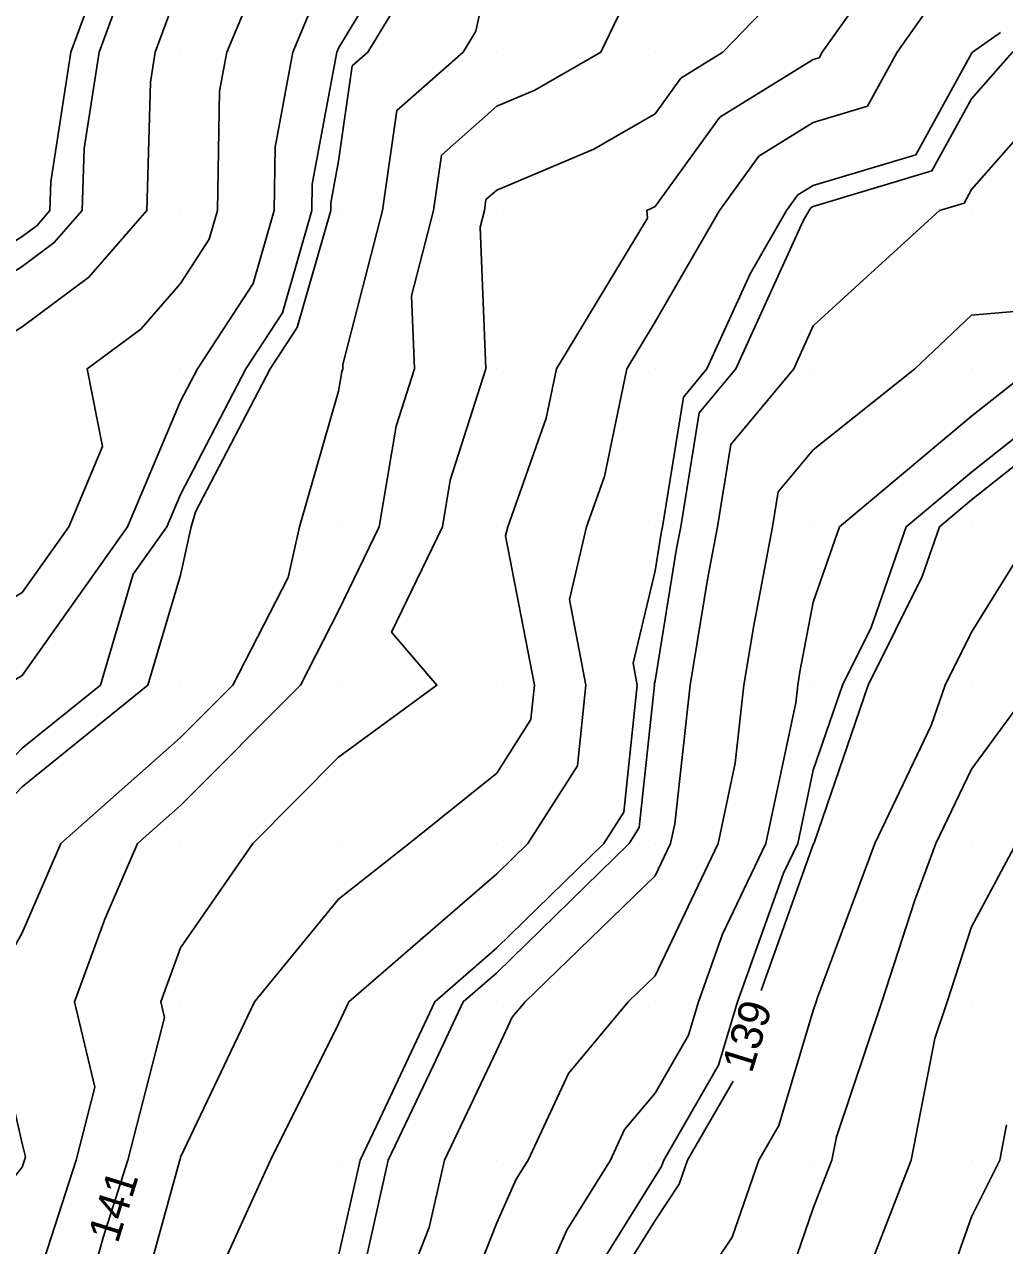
# Model space of a CAD drawing. Extents: x 2354170 to 2357230, y 866100 to 868290.
# Drawn here: x 2355430.1 to 2355492.1, y 867094.6 to 867171.8 of the extents above; entities that cross this region are included whole.
import ezdxf

# ---------------------------------------------------------------- set-up
doc = ezdxf.new("R2010")
doc.units = 0
for name, color, linetype in [('Default', 7, 'Continuous'), ('DTM Contours Major', 7, 'Continuous'), ('DTM Contours Minor', 7, 'Continuous'), ('Exist DTM QL2 LIDAR Elevation Point', 7, 'Continuous')]:
    doc.layers.add(name, color=color, linetype=linetype)

msp = doc.modelspace()

# ---------------------------------------------------------------- linework, layer by layer
at = {"layer": 'Default'}
for points in [[(2355529.789, 867186.246), (2355528.169, 867186.023), (2355525.605, 867182.396), (2355524.994, 867174.996), (2355521.249, 867170.013), (2355520.726, 867160.761), (2355520.443, 867160.012), (2355519.977, 867159.574), (2355516.433, 867156.468), (2355509.977, 867152.543), (2355502.638, 867150.012), (2355499.977, 867149.665), (2355498.175, 867148.21), (2355489.977, 867141.718), (2355487.944, 867140.012), (2355486.859, 867136.894), (2355483.435, 867130.012), (2355480.028, 867120.063), (2355480.004, 867120.012), (2355479.977, 867119.94), (2355476.69, 867110.731)], [(2355457.136, 867181.548), (2355455.963, 867180.013), (2355454.894, 867175.096), (2355451.823, 867170.013), (2355450.84, 867169.149), (2355449.977, 867163.132), (2355449.487, 867160.502), (2355449.479, 867160.012), (2355447.362, 867152.627), (2355445.652, 867150.012), (2355440.935, 867140.971), (2355440.659, 867140.012), (2355439.976, 867136.972), (2355437.92, 867130.012), (2355429.976, 867123.603), (2355426.544, 867120.012), (2355422.992, 867113.027), (2355421.305, 867110.012), (2355423.993, 867104.028), (2355424.921, 867100.012), (2355420.301, 867094.723)], [(2355436.557, 867099.685), (2355436.662, 867100.012), (2355438.972, 867109.008), (2355438.733, 867110.012), (2355439.976, 867113.422), (2355444.549, 867120.012), (2355449.977, 867125.478), (2355456.187, 867130.012), (2355453.328, 867133.363), (2355456.531, 867140.012), (2355457.027, 867142.962), (2355459.286, 867150.012), (2355458.918, 867158.954), (2355459.191, 867160.012), (2355459.29, 867160.699), (2355459.977, 867161.303), (2355466.099, 867163.89), (2355469.977, 867166.125), (2355471.61, 867168.38), (2355474.267, 867170.013), (2355479.977, 867175.928), (2355481.669, 867178.32), (2355481.877, 867178.518)], [(2355459.977, 867177.456), (2355458.647, 867171.342), (2355457.844, 867170.013), (2355453.657, 867166.332), (2355452.75, 867160.012), (2355450.237, 867150.273), (2355450.248, 867150.012), (2355450.182, 867149.807), (2355449.977, 867148.585), (2355447.507, 867140.012), (2355446.793, 867136.828), (2355443.279, 867130.012), (2355439.976, 867126.7), (2355432.427, 867120.012), (2355429.976, 867114.374), (2355427.536, 867110.012), (2355428.293, 867108.328), (2355429.976, 867101.045), (2355430.175, 867100.21), (2355430.124, 867100.012), (2355429.976, 867099.555), (2355422.293, 867090.012)], [(2355449.977, 867176.923), (2355447.08, 867170.013), (2355445.965, 867164.024), (2355445.9, 867160.012), (2355444.58, 867155.409), (2355441.051, 867150.012), (2355439.976, 867147.953), (2355436.633, 867140.012), (2355429.976, 867130.633), (2355428.953, 867130.012), (2355419.976, 867120.511), (2355419.746, 867120.012), (2355419.711, 867119.747), (2355417.161, 867110.012), (2355419.658, 867100.33), (2355419.663, 867100.012), (2355416.693, 867096.729), (2355410.705, 867090.012)], [(2355434.851, 867174.888), (2355433.057, 867170.013), (2355431.783, 867161.819), (2355431.733, 867160.012), (2355430.915, 867159.073), (2355429.976, 867158.376), (2355424.847, 867155.142), (2355421.354, 867150.012), (2355421.6, 867148.388), (2355419.976, 867143.837), (2355419.515, 867140.474), (2355419.57, 867140.012), (2355418.613, 867138.649), (2355413.169, 867130.012), (2355409.976, 867124.265), (2355408.325, 867121.663), (2355407.323, 867120.012), (2355407.297, 867117.333), (2355406.495, 867110.012), (2355404.452, 867104.487), (2355404.521, 867100.012), (2355403.356, 867096.247)], [(2355445.013, 867175.049), (2355442.901, 867170.013), (2355442.442, 867167.547), (2355442.32, 867160.012), (2355441.798, 867158.191), (2355439.976, 867155.405), (2355437.466, 867152.523), (2355434.088, 867150.012), (2355435.059, 867145.095), (2355432.919, 867140.012), (2355429.976, 867135.866), (2355420.328, 867130.012), (2355419.976, 867129.64), (2355415.535, 867120.012), (2355414.863, 867114.898), (2355413.583, 867110.012), (2355414.836, 867105.152), (2355414.903, 867100.012), (2355409.976, 867094.564)], [(2355437.171, 867090.012), (2355439.91, 867099.945), (2355439.931, 867100.012), (2355439.976, 867100.187), (2355444.65, 867110.012), (2355449.977, 867116.499), (2355454.443, 867120.012), (2355459.977, 867124.466), (2355462.132, 867127.857), (2355462.362, 867130.012), (2355460.533, 867139.456), (2355460.665, 867140.012), (2355463.098, 867146.891), (2355463.74, 867150.012), (2355469.5, 867159.536), (2355469.446, 867160.012), (2355469.819, 867160.17), (2355469.977, 867160.261), (2355474.073, 867165.917), (2355479.977, 867169.544), (2355480.337, 867169.653), (2355480.536, 867170.013), (2355484.447, 867175.543)], [(2355404.001, 867090.012), (2355409.976, 867099.826), (2355410.144, 867100.012), (2355410.014, 867109.974), (2355410.004, 867110.012), (2355410.014, 867110.05), (2355411.324, 867120.012), (2355412.478, 867122.514), (2355416.643, 867130.012), (2355419.976, 867135.3), (2355428.021, 867140.012), (2355428.535, 867141.453), (2355427.24, 867150.012), (2355428.349, 867151.64), (2355429.976, 867152.666), (2355434.191, 867155.798), (2355437.862, 867160.012), (2355438.086, 867168.122), (2355438.38, 867170.013), (2355439.976, 867174.35)], [(2355487.225, 867172.765), (2355485.278, 867170.013), (2355483.394, 867166.596), (2355479.977, 867165.568), (2355476.536, 867163.454), (2355474.044, 867160.012), (2355469.977, 867152.981), (2355468.181, 867150.012), (2355466.781, 867143.208), (2355465.652, 867140.012), (2355464.558, 867135.431), (2355465.607, 867130.012), (2355465.065, 867124.924), (2355461.943, 867120.012), (2355459.977, 867118.092), (2355450.629, 867110.012), (2355449.977, 867108.622), (2355445.671, 867100.012), (2355442.07, 867092.105)], [(2355467.666, 867172.323), (2355466.548, 867170.013), (2355462.379, 867167.61), (2355459.977, 867166.595), (2355456.473, 867163.516), (2355455.97, 867160.012), (2355454.578, 867154.613), (2355454.767, 867150.012), (2355453.604, 867146.384), (2355452.533, 867140.012), (2355449.977, 867134.706), (2355447.557, 867130.012), (2355439.976, 867122.41), (2355437.27, 867120.012), (2355435.189, 867115.224), (2355433.289, 867110.012), (2355434.573, 867104.609), (2355433.393, 867100.012), (2355430.257, 867090.293)], [(2355491.803, 867171.266), (2355490.047, 867170.013), (2355489.977, 867169.934), (2355486.45, 867163.539), (2355479.977, 867161.592), (2355478.999, 867160.991), (2355478.29, 867160.012), (2355475.977, 867156.012), (2355473.252, 867150.012), (2355471.763, 867148.226), (2355470.439, 867140.012), (2355470.364, 867139.625), (2355469.977, 867137.243), (2355468.583, 867131.406), (2355468.853, 867130.012), (2355467.998, 867121.991), (2355466.74, 867120.012), (2355459.977, 867113.41), (2355456.046, 867110.012), (2355452.571, 867102.606), (2355451.332, 867100.012), (2355449.977, 867093.95), (2355448.765, 867090.012), (2355446.619, 867088.231)], [(2355497.628, 867170.013), (2355489.977, 867161.335), (2355489.507, 867160.483), (2355487.944, 867160.012), (2355479.977, 867152.716), (2355478.749, 867150.012), (2355474.762, 867145.227), (2355473.921, 867140.012), (2355473.286, 867136.703), (2355472.198, 867130.012), (2355471.22, 867121.255), (2355470.957, 867120.012), (2355469.977, 867117.961), (2355461.765, 867110.012), (2355460.951, 867109.038), (2355459.977, 867106.95), (2355456.662, 867100.012), (2355455.708, 867095.743), (2355453.439, 867090.012)], [(2355493.668, 867153.703), (2355489.977, 867153.408), (2355486.386, 867150.012), (2355479.977, 867144.887), (2355477.761, 867142.228), (2355477.404, 867140.012), (2355476.208, 867133.781), (2355475.595, 867130.012), (2355475.044, 867125.079), (2355473.97, 867120.012), (2355469.977, 867111.652), (2355468.283, 867110.012), (2355464.5, 867105.488), (2355461.945, 867100.012), (2355461.19, 867098.798), (2355459.977, 867096.049), (2355457.587, 867090.012)], [(2355493.758, 867150.012), (2355489.977, 867147.018), (2355481.627, 867140.012), (2355479.977, 867135.272), (2355479.13, 867130.859), (2355478.992, 867130.012), (2355478.868, 867128.904), (2355476.984, 867120.012), (2355474.247, 867114.282), (2355472.723, 867110.012), (2355472.088, 867107.901), (2355469.977, 867104.243), (2355468.05, 867101.939), (2355467.151, 867100.012), (2355464.399, 867095.589), (2355461.937, 867090.012)], [(2355521.592, 867145.71), (2355519.977, 867144.667), (2355515.055, 867140.012), (2355509.977, 867136.772), (2355500.455, 867130.49), (2355499.977, 867130.294), (2355499.8, 867130.012), (2355499.306, 867129.341), (2355492.797, 867120.012), (2355489.977, 867114.741), (2355488.433, 867110.012), (2355487.655, 867107.69), (2355486.162, 867100.012), (2355483.766, 867093.801), (2355482.437, 867090.012), (2355479.977, 867084.069), (2355478.747, 867081.242), (2355478.385, 867080.011), (2355477.615, 867072.373), (2355476.946, 867070.011), (2355473.032, 867063.067), (2355473.023, 867063.052)], [(2355494.097, 867140.012), (2355489.977, 867133.372), (2355488.306, 867130.012), (2355487.435, 867127.47), (2355483.864, 867120.012), (2355480.251, 867110.286), (2355480.162, 867110.012), (2355479.977, 867109.46), (2355477.794, 867102.195), (2355476.533, 867100.012), (2355474.846, 867095.142), (2355471.434, 867090.012)], [(2355493.871, 867130.012), (2355489.977, 867124.718), (2355487.723, 867120.012), (2355486.392, 867116.427), (2355484.298, 867110.012), (2355481.436, 867101.471), (2355481.152, 867100.012), (2355479.977, 867096.964), (2355478.188, 867091.8), (2355476.999, 867090.012), (2355474.869, 867085.119), (2355473.368, 867080.011), (2355473.058, 867076.931), (2355471.098, 867070.011), (2355469.977, 867068.023), (2355466.541, 867060.011), (2355465.501, 867055.536), (2355464.358, 867050.011), (2355459.977, 867043.355), (2355457.867, 867040.011), (2355455.266, 867035.3), (2355452.221, 867030.011)], [(2355474.915, 867105.002), (2355472.034, 867100.012), (2355471.505, 867098.484), (2355469.977, 867096.187), (2355467.608, 867092.38), (2355466.563, 867090.012), (2355465.158, 867084.83), (2355461.213, 867080.011), (2355459.977, 867077.322), (2355457.467, 867070.011), (2355457.823, 867067.857), (2355457.766, 867060.011), (2355457.002, 867057.036), (2355455.397, 867050.011), (2355449.977, 867041.458), (2355449, 867040.011), (2355447.981, 867038.016), (2355443.627, 867030.011), (2355440.051, 867020.086), (2355440.027, 867020.011), (2355440.014, 867019.974), (2355439.976, 867019.915), (2355437.373, 867014.249)], [(2355460.81, 867030.011), (2355464.884, 867035.104), (2355467.964, 867040.011), (2355469.977, 867043.312), (2355472.417, 867047.571), (2355473.678, 867050.011), (2355474.788, 867055.2), (2355476.227, 867060.011), (2355479.977, 867066.058), (2355481.881, 867070.011), (2355482.476, 867077.512), (2355483.291, 867080.011), (2355486.142, 867086.177), (2355487.73, 867090.012), (2355489.977, 867096.417), (2355491.762, 867100.012), (2355492.194, 867102.229)]]:
    msp.add_lwpolyline(points, dxfattribs=at)
at = {"layer": 'DTM Contours Major'}
msp.add_lwpolyline([(2355499.105, 867175.504), (2355496.894, 867173.096), (2355492.574, 867170.013), (2355489.977, 867167.067), (2355487.469, 867162.52), (2355479.977, 867160.266), (2355479.82, 867160.17), (2355479.706, 867160.012), (2355479.334, 867159.369), (2355475.084, 867150.012), (2355472.763, 867147.226), (2355471.599, 867140.012), (2355471.338, 867138.651), (2355469.977, 867130.283), (2355469.925, 867130.064), (2355469.935, 867130.012), (2355468.975, 867121.014), (2355468.339, 867120.012), (2355459.977, 867111.849), (2355457.852, 867110.012), (2355455.973, 867106.008), (2355453.108, 867100.012), (2355451.755, 867093.955)], dxfattribs=at)
at = {"layer": 'DTM Contours Minor'}
for points in [[(2355437.659, 867177.695), (2355434.831, 867170.013), (2355433.884, 867163.92), (2355433.776, 867160.012), (2355432.007, 867157.982), (2355429.976, 867156.472), (2355426.014, 867153.975), (2355423.316, 867150.012), (2355423.912, 867146.077), (2355421.748, 867140.012), (2355419.976, 867138.974), (2355414.327, 867130.012), (2355409.976, 867122.18), (2355409.134, 867120.854), (2355408.624, 867120.012), (2355408.61, 867118.646), (2355407.665, 867110.012), (2355406.308, 867106.344), (2355406.406, 867100.012), (2355404.805, 867094.841), (2355401.865, 867090.012)], [(2355453.643, 867176.347), (2355449.977, 867170.278), (2355449.865, 867170.013), (2355448.313, 867161.676), (2355448.286, 867160.012), (2355446.434, 867153.554), (2355444.118, 867150.012), (2355439.976, 867142.073), (2355439.109, 867140.012), (2355436.987, 867137.023), (2355434.916, 867130.012), (2355429.976, 867126.027), (2355424.228, 867120.012), (2355419.976, 867111.652), (2355419.546, 867110.012), (2355419.976, 867108.346), (2355422.559, 867102.595), (2355423.157, 867100.012), (2355419.976, 867096.371), (2355414.307, 867090.012)], [(2355433.675, 867090.012), (2355435.084, 867095.119), (2355436.662, 867100.012), (2355438.972, 867109.008), (2355438.733, 867110.012), (2355439.976, 867113.422), (2355444.549, 867120.012), (2355449.977, 867125.478), (2355456.187, 867130.012), (2355453.328, 867133.363), (2355456.531, 867140.012), (2355457.027, 867142.962), (2355459.286, 867150.012), (2355458.918, 867158.954), (2355459.191, 867160.012), (2355459.29, 867160.699), (2355459.977, 867161.303), (2355466.099, 867163.89), (2355469.977, 867166.125), (2355471.61, 867168.38), (2355474.267, 867170.013), (2355479.977, 867175.928)], [(2355539.359, 867175.394), (2355537.078, 867171.41), (2355535.984, 867164.006), (2355534.176, 867160.012), (2355529.978, 867154.41), (2355525.097, 867150.012), (2355523.225, 867146.765), (2355519.977, 867144.667), (2355515.055, 867140.012), (2355509.977, 867136.772), (2355500.455, 867130.49), (2355499.977, 867130.294), (2355499.8, 867130.012), (2355499.306, 867129.341), (2355492.797, 867120.012), (2355489.977, 867114.741), (2355488.433, 867110.012), (2355487.655, 867107.69), (2355486.162, 867100.012), (2355483.766, 867093.801), (2355482.795, 867091.033)], [(2355498.22, 867150.012), (2355489.977, 867143.485), (2355485.838, 867140.012), (2355483.628, 867133.664), (2355481.812, 867130.012), (2355479.977, 867124.654), (2355478.993, 867120.012), (2355478.094, 867118.129), (2355475.196, 867110.012), (2355473.99, 867105.999), (2355470.534, 867100.012), (2355470.391, 867099.598), (2355469.977, 867098.976), (2355466.539, 867093.45)]]:
    msp.add_lwpolyline(points, dxfattribs=at)
at = {"layer": 'Exist DTM QL2 LIDAR Elevation Point'}
for p, q in [((2355439.976, 867170.013), (2355439.976, 867170.013)), ((2355449.977, 867170.013), (2355449.977, 867170.013)), ((2355459.977, 867170.013), (2355459.977, 867170.013)), ((2355469.977, 867170.013), (2355469.977, 867170.013)), ((2355479.977, 867170.013), (2355479.977, 867170.013)), ((2355489.977, 867170.013), (2355489.977, 867170.013)), ((2355439.976, 867160.012), (2355439.976, 867160.012)), ((2355449.977, 867160.012), (2355449.977, 867160.012)), ((2355459.977, 867160.012), (2355459.977, 867160.012)), ((2355469.977, 867160.012), (2355469.977, 867160.012)), ((2355479.977, 867160.012), (2355479.977, 867160.012)), ((2355489.977, 867160.012), (2355489.977, 867160.012)), ((2355439.976, 867150.012), (2355439.976, 867150.012)), ((2355449.977, 867150.012), (2355449.977, 867150.012)), ((2355459.977, 867150.012), (2355459.977, 867150.012)), ((2355469.977, 867150.012), (2355469.977, 867150.012)), ((2355479.977, 867150.012), (2355479.977, 867150.012)), ((2355489.977, 867150.012), (2355489.977, 867150.012)), ((2355439.976, 867140.012), (2355439.976, 867140.012)), ((2355449.977, 867140.012), (2355449.977, 867140.012)), ((2355459.977, 867140.012), (2355459.977, 867140.012)), ((2355469.977, 867140.012), (2355469.977, 867140.012)), ((2355479.977, 867140.012), (2355479.977, 867140.012)), ((2355489.977, 867140.012), (2355489.977, 867140.012)), ((2355439.976, 867130.012), (2355439.976, 867130.012)), ((2355449.977, 867130.012), (2355449.977, 867130.012)), ((2355459.977, 867130.012), (2355459.977, 867130.012)), ((2355469.977, 867130.012), (2355469.977, 867130.012)), ((2355479.977, 867130.012), (2355479.977, 867130.012)), ((2355489.977, 867130.012), (2355489.977, 867130.012)), ((2355439.976, 867120.012), (2355439.976, 867120.012)), ((2355449.977, 867120.012), (2355449.977, 867120.012)), ((2355459.977, 867120.012), (2355459.977, 867120.012)), ((2355469.977, 867120.012), (2355469.977, 867120.012)), ((2355479.977, 867120.012), (2355479.977, 867120.012)), ((2355489.977, 867120.012), (2355489.977, 867120.012)), ((2355439.976, 867110.012), (2355439.976, 867110.012)), ((2355449.977, 867110.012), (2355449.977, 867110.012)), ((2355459.977, 867110.012), (2355459.977, 867110.012)), ((2355469.977, 867110.012), (2355469.977, 867110.012)), ((2355479.977, 867110.012), (2355479.977, 867110.012)), ((2355489.977, 867110.012), (2355489.977, 867110.012)), ((2355439.976, 867100.012), (2355439.976, 867100.012)), ((2355449.977, 867100.012), (2355449.977, 867100.012)), ((2355459.977, 867100.012), (2355459.977, 867100.012)), ((2355469.977, 867100.012), (2355469.977, 867100.012)), ((2355479.977, 867100.012), (2355479.977, 867100.012)), ((2355489.977, 867100.012), (2355489.977, 867100.012))]:
    msp.add_line(p, q, dxfattribs=at)

# ---------------------------------------------------------------- texts
at = {"layer": 'Default'}
for s, rotation, p in [('139', 72.78595, (2355476.08, 867105.431)), ('141', 72.61278, (2355436.011, 867094.682))]:
    msp.add_text(s, height=2, rotation=rotation, dxfattribs=at).set_placement(p)

doc.saveas('drawing.dxf')
